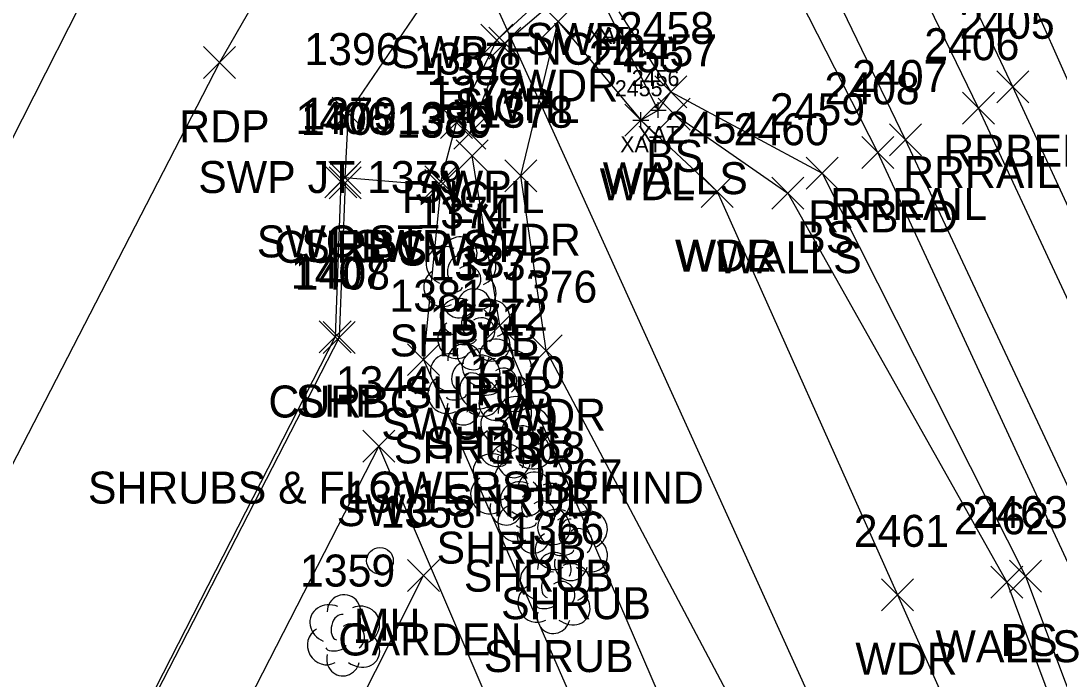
# Model space of a CAD drawing. Extents: x 1462668 to 1465147, y 550359 to 557351.
# Drawn here: x 1464661.4 to 1464726.3, y 552550.9 to 552592.1 of the extents above; entities that cross this region are included whole.
import ezdxf

# ---------------------------------------------------------------- set-up
doc = ezdxf.new("R2010")
doc.units = 0
for name, color, linetype in [('B_A', 7, 'Continuous'), ('B_I', 7, 'Continuous'), ('B_TIC', 7, 'Continuous'), ('BSUBM', 7, 'Continuous'), ('L_A', 7, 'Continuous'), ('L_I', 7, 'Continuous'), ('L_TIC', 7, 'Continuous'), ('LAPB', 7, 'Continuous'), ('LAWA', 7, 'Continuous'), ('LELB', 7, 'Continuous'), ('LFNC', 7, 'Continuous'), ('LSH', 7, 'Continuous'), ('LTD', 7, 'Continuous'), ('LWS', 7, 'Continuous'), ('P_A', 7, 'Continuous'), ('P_I', 7, 'Continuous'), ('P_TIC', 7, 'Continuous'), ('PET', 7, 'Continuous'), ('PRC', 7, 'Continuous'), ('PSP', 7, 'Continuous'), ('R_A', 7, 'Continuous'), ('R_C', 7, 'Continuous'), ('R_I', 7, 'Continuous'), ('R_TIC', 7, 'Continuous'), ('RC', 7, 'Continuous'), ('RR', 7, 'Continuous'), ('RRB', 7, 'Continuous'), ('RSW', 7, 'Continuous'), ('U_A', 7, 'Continuous'), ('U_I', 7, 'Continuous'), ('UUMH', 7, 'Continuous'), ('UUU', 7, 'Continuous')]:
    doc.layers.add(name, color=color, linetype=linetype)

msp = doc.modelspace()

# ---------------------------------------------------------------- linework, layer by layer
at = {"layer": 'B_TIC'}
for p, q in [((1464701.288, 552586.486), (1464701.364, 552586.486)), ((1464700.204, 552585.846), (1464700.279, 552585.846))]:
    msp.add_line(p, q, dxfattribs=at)
for points in [[(1464701.285, 552585.986), (1464701.285, 552586.986)], [(1464700.201, 552585.346), (1464700.201, 552586.346)], [(1464700.785, 552586.486), (1464701.785, 552586.486)], [(1464699.701, 552585.846), (1464700.701, 552585.846)]]:
    msp.add_lwpolyline(points, dxfattribs=at)
at = {"layer": 'BSUBM'}
for points in [[(1464700.201, 552585.846), (1464701.285, 552586.486), (1464698.133, 552592.673), (1464692.147, 552604.817), (1464681.998, 552625.13), (1464671.31, 552646.797), (1464664.389, 552659.873), (1464660.025, 552668.91)], [(1464698.813, 552592.62), (1464702.077, 552587.615)], [(1464701.285, 552586.486), (1464702.077, 552587.615)]]:
    msp.add_lwpolyline(points, dxfattribs=at)
at = {"layer": 'L_TIC'}
for points in [[(1464694.024, 552591.016), (1464696.024, 552593.016)], [(1464696.024, 552591.016), (1464694.024, 552593.016)], [(1464690.698, 552589.674), (1464692.698, 552591.674)], [(1464692.698, 552589.674), (1464690.698, 552591.674)], [(1464701.077, 552586.615), (1464703.077, 552588.615)], [(1464703.077, 552586.615), (1464701.077, 552588.615)], [(1464701.268, 552585.222), (1464703.268, 552587.222)], [(1464703.268, 552585.222), (1464701.268, 552587.222)], [(1464699.201, 552584.846), (1464701.201, 552586.846)], [(1464701.201, 552584.846), (1464699.201, 552586.846)], [(1464688.513, 552584.04), (1464690.513, 552586.04)], [(1464690.513, 552584.04), (1464688.513, 552586.04)], [(1464688.656, 552582.619), (1464690.656, 552584.619)], [(1464690.656, 552582.619), (1464688.656, 552584.619)], [(1464691.692, 552581.376), (1464693.692, 552583.376)], [(1464693.692, 552581.376), (1464691.692, 552583.376)], [(1464710.523, 552581.533), (1464712.523, 552583.533)], [(1464712.523, 552581.533), (1464710.523, 552583.533)], [(1464703.959, 552580.381), (1464705.959, 552582.381)], [(1464705.959, 552580.381), (1464703.959, 552582.381)], [(1464703.959, 552580.381), (1464705.959, 552582.381)], [(1464705.959, 552580.381), (1464703.959, 552582.381)], [(1464708.386, 552580.281), (1464710.386, 552582.281)], [(1464710.386, 552580.281), (1464708.386, 552582.281)], [(1464690.39, 552572.011), (1464692.39, 552574.011)], [(1464692.39, 552572.011), (1464690.39, 552574.011)], [(1464693.268, 552570.435), (1464695.268, 552572.435)], [(1464695.268, 552570.435), (1464693.268, 552572.435)], [(1464685.617, 552556.372), (1464687.617, 552558.372)], [(1464687.617, 552556.372), (1464685.617, 552558.372)], [(1464723.228, 552556.34), (1464725.228, 552558.34)], [(1464725.228, 552556.34), (1464723.228, 552558.34)], [(1464722.063, 552555.949), (1464724.063, 552557.949)], [(1464724.063, 552555.949), (1464722.063, 552557.949)], [(1464715.237, 552555.166), (1464717.237, 552557.166)], [(1464717.237, 552555.166), (1464715.237, 552557.166)]]:
    msp.add_lwpolyline(points, dxfattribs=at)
at = {"layer": 'LAPB'}
msp.add_lwpolyline([(1464665.574, 552506.875), (1464662.053, 552508.037), (1464674.601, 552533.409), (1464686.617, 552557.372)], dxfattribs=at)
at = {"layer": 'LAWA'}
for points in [[(1464741.807, 552474.515), (1464734.161, 552478.95), (1464723.173, 552507.481), (1464709.128, 552543.367), (1464694.268, 552571.435), (1464692.692, 552582.376), (1464695.024, 552592.016)], [(1464695.024, 552592.016), (1464700.201, 552585.846)], [(1464704.959, 552581.381), (1464700.201, 552585.846)], [(1464704.959, 552581.381), (1464716.237, 552556.166), (1464729.003, 552527.441), (1464742.282, 552493.256), (1464742.553, 552483.447)]]:
    msp.add_lwpolyline(points, dxfattribs=at)
at = {"layer": 'LELB'}
for points in [[(1464722.925, 552599.353), (1464722.214, 552598.827), (1464737.526, 552564.404), (1464749.896, 552536.245), (1464763.972, 552506.032), (1464770.169, 552488.865)], [(1464702.077, 552587.615), (1464711.523, 552582.533), (1464724.228, 552557.34), (1464734.213, 552530.728), (1464749.81, 552497.557), (1464749.101, 552491.167)]]:
    msp.add_lwpolyline(points, dxfattribs=at)
at = {"layer": 'LFNC'}
for points in [[(1464689.513, 552585.04), (1464691.698, 552590.674), (1464695.951, 552594.317)], [(1464749.087, 552471.882), (1464740.766, 552473.141), (1464732.227, 552477.265), (1464721.253, 552503.309), (1464704.808, 552541.816), (1464691.39, 552573.011), (1464689.656, 552583.619)]]:
    msp.add_lwpolyline(points, dxfattribs=at)
at = {"layer": 'LSH'}
for p, q in [((1464688.866, 552576.076), (1464688.866, 552576.076)), ((1464688.866, 552576.076), (1464688.866, 552576.076)), ((1464689.74, 552572.831), (1464689.74, 552572.831)), ((1464689.74, 552572.831), (1464689.74, 552572.831)), ((1464689.125, 552569.382), (1464689.125, 552569.382)), ((1464689.125, 552569.382), (1464689.125, 552569.382)), ((1464691.113, 552569.679), (1464691.113, 552569.679)), ((1464691.113, 552569.679), (1464691.113, 552569.679)), ((1464692.276, 552566.08), (1464692.276, 552566.08)), ((1464692.276, 552566.08), (1464692.276, 552566.08)), ((1464691.796, 552563.117), (1464691.796, 552563.117)), ((1464691.796, 552563.117), (1464691.796, 552563.117)), ((1464693.504, 552561.362), (1464693.504, 552561.362)), ((1464693.504, 552561.362), (1464693.504, 552561.362)), ((1464695.831, 552559.642), (1464695.831, 552559.642)), ((1464695.831, 552559.642), (1464695.831, 552559.642)), ((1464694.745, 552556.334), (1464694.745, 552556.334)), ((1464694.745, 552556.334), (1464694.745, 552556.334))]:
    msp.add_line(p, q, dxfattribs=at)
for centre in [(1464688.913, 552577.51), (1464689.787, 552574.265), (1464689.172, 552570.816), (1464691.16, 552571.113), (1464692.323, 552567.514), (1464691.843, 552564.551), (1464693.551, 552562.796), (1464695.877, 552561.076), (1464694.792, 552557.768)]:
    msp.add_arc(centre, 1.047, 335.52715, 180.95627, dxfattribs=at)
for centre, major_axis, ratio, start_param, end_param in [((1464688.075, 552576.743), (1.21, -0.512), 0.895232, 1.570796, 4.712389), ((1464689.908, 552576.659), (-1.141, -0.483), 0.949671, 1.570796, 4.712389), ((1464688.658, 552576.534), (-0.208, -0.792), 0.645439, 3.141593, 6.283185), ((1464689.367, 552575.909), (-0.5, 0.667), 0.989748, 3.141593, 6.283185), ((1464687.783, 552575.367), (0.584, -1.042), 0.959034, 3.141593, 6.283185), ((1464689.867, 552575.243), (-1.09, 0.792), 0.841452, 1.570796, 4.712389), ((1464688.408, 552575.326), (-0.625, -0.083), 0.423636, 0, 3.141593), ((1464688.948, 552573.498), (1.21, -0.512), 0.895232, 1.570796, 4.712389), ((1464688.867, 552574.576), (0.265, 1.061), 0.942809, 1.570796, 4.712389), ((1464690.781, 552573.415), (-1.141, -0.483), 0.949671, 1.570796, 4.712389), ((1464689.531, 552573.29), (-0.208, -0.792), 0.645439, 3.141593, 6.283185), ((1464690.24, 552572.665), (-0.5, 0.667), 0.989748, 3.141593, 6.283185), ((1464688.657, 552572.123), (0.584, -1.042), 0.959034, 3.141593, 6.283185), ((1464690.74, 552571.998), (-1.09, 0.792), 0.841452, 1.570796, 4.712389), ((1464689.282, 552572.081), (-0.625, -0.083), 0.423636, 0, 3.141593), ((1464690.321, 552570.345), (1.21, -0.512), 0.895232, 1.570796, 4.712389), ((1464688.334, 552570.048), (1.21, -0.512), 0.895232, 1.570796, 4.712389), ((1464689.74, 552571.331), (0.265, 1.061), 0.942809, 1.570796, 4.712389), ((1464690.167, 552569.965), (-1.141, -0.483), 0.949671, 1.570796, 4.712389), ((1464690.905, 552570.137), (-0.208, -0.792), 0.645439, 3.141593, 6.283185), ((1464692.155, 552570.262), (-1.141, -0.483), 0.949671, 1.570796, 4.712389), ((1464688.917, 552569.84), (-0.208, -0.792), 0.645439, 3.141593, 6.283185), ((1464691.613, 552569.512), (-0.5, 0.667), 0.989748, 3.141593, 6.283185), ((1464688.042, 552568.673), (0.584, -1.042), 0.959034, 3.141593, 6.283185), ((1464690.03, 552568.97), (0.584, -1.042), 0.959034, 3.141593, 6.283185), ((1464689.625, 552569.215), (-0.5, 0.667), 0.989748, 3.141593, 6.283185), ((1464692.113, 552568.845), (-1.09, 0.792), 0.841452, 1.570796, 4.712389), ((1464690.126, 552568.549), (-1.09, 0.792), 0.841452, 1.570796, 4.712389), ((1464688.667, 552568.632), (-0.625, -0.083), 0.423636, 0, 3.141593), ((1464691.113, 552568.179), (0.265, 1.061), 0.942809, 1.570796, 4.712389), ((1464690.655, 552568.929), (-0.625, -0.083), 0.423636, 0, 3.141593), ((1464689.126, 552567.882), (0.265, 1.061), 0.942809, 1.570796, 4.712389), ((1464691.484, 552566.746), (1.21, -0.512), 0.895232, 1.570796, 4.712389), ((1464693.318, 552566.663), (-1.141, -0.483), 0.949671, 1.570796, 4.712389), ((1464692.068, 552566.538), (-0.208, -0.792), 0.645439, 3.141593, 6.283185), ((1464692.776, 552565.913), (-0.5, 0.667), 0.989748, 3.141593, 6.283185), ((1464691.193, 552565.371), (0.584, -1.042), 0.959034, 3.141593, 6.283185), ((1464693.276, 552565.247), (-1.09, 0.792), 0.841452, 1.570796, 4.712389), ((1464691.005, 552563.784), (1.21, -0.512), 0.895232, 1.570796, 4.712389), ((1464691.818, 552565.33), (-0.625, -0.083), 0.423636, 0, 3.141593), ((1464692.276, 552564.58), (0.265, 1.061), 0.942809, 1.570796, 4.712389), ((1464692.838, 552563.701), (-1.141, -0.483), 0.949671, 1.570796, 4.712389), ((1464691.588, 552563.576), (-0.208, -0.792), 0.645439, 3.141593, 6.283185), ((1464692.296, 552562.951), (-0.5, 0.667), 0.989748, 3.141593, 6.283185), ((1464690.713, 552562.409), (0.584, -1.042), 0.959034, 3.141593, 6.283185), ((1464692.713, 552562.029), (1.21, -0.512), 0.895232, 1.570796, 4.712389), ((1464692.797, 552562.284), (-1.09, 0.792), 0.841452, 1.570796, 4.712389), ((1464694.546, 552561.946), (-1.141, -0.483), 0.949671, 1.570796, 4.712389), ((1464693.296, 552561.82), (-0.208, -0.792), 0.645439, 3.141593, 6.283185), ((1464691.338, 552562.367), (-0.625, -0.083), 0.423636, 0, 3.141593), ((1464694.004, 552561.196), (-0.5, 0.667), 0.989748, 3.141593, 6.283185), ((1464691.797, 552561.617), (0.265, 1.061), 0.942809, 1.570796, 4.712389), ((1464692.421, 552560.654), (0.584, -1.042), 0.959034, 3.141593, 6.283185), ((1464695.039, 552560.309), (1.21, -0.512), 0.895232, 1.570796, 4.712389), ((1464694.504, 552560.529), (-1.09, 0.792), 0.841452, 1.570796, 4.712389), ((1464696.872, 552560.226), (-1.141, -0.483), 0.949671, 1.570796, 4.712389), ((1464693.046, 552560.612), (-0.625, -0.083), 0.423636, 0, 3.141593), ((1464695.622, 552560.1), (-0.208, -0.792), 0.645439, 3.141593, 6.283185), ((1464693.505, 552559.862), (0.265, 1.061), 0.942809, 1.570796, 4.712389), ((1464694.747, 552558.934), (0.584, -1.042), 0.959034, 3.141593, 6.283185), ((1464696.331, 552559.476), (-0.5, 0.667), 0.989748, 3.141593, 6.283185), ((1464696.831, 552558.809), (-1.09, 0.792), 0.841452, 1.570796, 4.712389), ((1464695.372, 552558.892), (-0.625, -0.083), 0.423636, 0, 3.141593), ((1464693.954, 552557.001), (1.21, -0.512), 0.895232, 1.570796, 4.712389), ((1464695.831, 552558.142), (0.265, 1.061), 0.942809, 1.570796, 4.712389), ((1464695.787, 552556.918), (-1.141, -0.483), 0.949671, 1.570796, 4.712389), ((1464694.537, 552556.792), (-0.208, -0.792), 0.645439, 3.141593, 6.283185), ((1464695.245, 552556.168), (-0.5, 0.667), 0.989748, 3.141593, 6.283185), ((1464693.662, 552555.626), (0.584, -1.042), 0.959034, 3.141593, 6.283185), ((1464695.745, 552555.501), (-1.09, 0.792), 0.841452, 1.570796, 4.712389), ((1464694.287, 552555.584), (-0.625, -0.083), 0.423636, 0, 3.141593), ((1464694.746, 552554.834), (0.265, 1.061), 0.942809, 1.570796, 4.712389)]:
    msp.add_ellipse(centre, major_axis=major_axis, ratio=ratio, start_param=start_param, end_param=end_param, dxfattribs=at)
at = {"layer": 'LTD'}
msp.add_line((1464681.596, 552553.683), (1464681.596, 552553.683), dxfattribs=at)
msp.add_line((1464681.596, 552553.683), (1464681.596, 552553.683), dxfattribs=at)
msp.add_arc((1464681.643, 552555.117), 1.047, 335.52715, 180.95627, dxfattribs=at)
for centre, major_axis, ratio, start_param, end_param in [((1464680.804, 552554.349), (1.21, -0.512), 0.895232, 1.570796, 4.712389), ((1464682.638, 552554.266), (-1.141, -0.483), 0.949671, 1.570796, 4.712389), ((1464681.388, 552554.141), (-0.208, -0.792), 0.645439, 3.141593, 6.283185), ((1464682.096, 552553.516), (-0.5, 0.667), 0.989748, 3.141593, 6.283185), ((1464680.513, 552552.974), (0.584, -1.042), 0.959034, 3.141593, 6.283185), ((1464682.596, 552552.849), (-1.09, 0.792), 0.841452, 1.570796, 4.712389), ((1464681.138, 552552.933), (-0.625, -0.083), 0.423636, 0, 3.141593), ((1464681.596, 552552.183), (0.265, 1.061), 0.942809, 1.570796, 4.712389)]:
    msp.add_ellipse(centre, major_axis=major_axis, ratio=ratio, start_param=start_param, end_param=end_param, dxfattribs=at)
at = {"layer": 'LWS'}
msp.add_lwpolyline([(1464702.268, 552586.222), (1464709.386, 552581.281), (1464723.063, 552556.949), (1464732.947, 552530.369), (1464747.714, 552497.173), (1464745.871, 552485.864), (1464746.08, 552480.004)], dxfattribs=at)
at = {"layer": 'P_TIC'}
for points in [[(1464672.858, 552588.463), (1464674.858, 552590.463)], [(1464674.858, 552588.463), (1464672.858, 552590.463)], [(1464680.439, 552580.987), (1464682.439, 552582.987)], [(1464682.439, 552580.987), (1464680.439, 552582.987)], [(1464680.093, 552571.305), (1464682.093, 552573.305)], [(1464682.093, 552571.305), (1464680.093, 552573.305)]]:
    msp.add_lwpolyline(points, dxfattribs=at)
at = {"layer": 'PET'}
msp.add_lwpolyline([(1464688.812, 552609.874), (1464680.611, 552601.191), (1464673.858, 552589.463), (1464650.971, 552545.028), (1464631.533, 552508.126), (1464616.104, 552478.119), (1464603.71, 552453.411)], dxfattribs=at)
at = {"layer": 'PRC'}
msp.add_lwpolyline([(1464682.067, 552623.831), (1464670.226, 552603.072), (1464657.19, 552577.372), (1464643.112, 552549.366), (1464624.394, 552512.893)], dxfattribs=at)
at = {"layer": 'PSP'}
msp.add_lwpolyline([(1464681.439, 552581.987), (1464681.093, 552572.305), (1464667.542, 552545.757)], dxfattribs=at)
at = {"layer": 'R_TIC'}
for points in [[(1464690.197, 552589.848), (1464692.197, 552591.848)], [(1464692.197, 552589.848), (1464690.197, 552591.848)], [(1464722.44, 552586.94), (1464724.44, 552588.94)], [(1464724.44, 552586.94), (1464722.44, 552588.94)], [(1464680.914, 552585.294), (1464682.914, 552587.294)], [(1464682.914, 552585.294), (1464680.914, 552587.294)], [(1464720.293, 552585.6), (1464722.293, 552587.6)], [(1464722.293, 552585.6), (1464720.293, 552587.6)], [(1464687.675, 552584.699), (1464689.675, 552586.699)], [(1464689.675, 552584.699), (1464687.675, 552586.699)], [(1464715.736, 552583.611), (1464717.736, 552585.611)], [(1464717.736, 552583.611), (1464715.736, 552585.611)], [(1464714, 552582.837), (1464716, 552584.837)], [(1464716, 552582.837), (1464714, 552584.837)], [(1464680.7, 552581.268), (1464682.7, 552583.268)], [(1464682.7, 552581.268), (1464680.7, 552583.268)], [(1464680.722, 552580.93), (1464682.722, 552582.93)], [(1464682.722, 552580.93), (1464680.722, 552582.93)], [(1464686.691, 552580.756), (1464688.691, 552582.756)], [(1464688.691, 552580.756), (1464686.691, 552582.756)], [(1464686.705, 552580.986), (1464688.705, 552582.986)], [(1464688.705, 552580.986), (1464686.705, 552582.986)], [(1464680.339, 552571.255), (1464682.339, 552573.255)], [(1464682.339, 552571.255), (1464680.339, 552573.255)], [(1464685.613, 552569.872), (1464687.613, 552571.872)], [(1464687.613, 552569.872), (1464685.613, 552571.872)], [(1464682.825, 552564.46), (1464684.825, 552566.46)], [(1464684.825, 552564.46), (1464682.825, 552566.46)]]:
    msp.add_lwpolyline(points, dxfattribs=at)
at = {"layer": 'RC'}
msp.add_lwpolyline([(1464681.722, 552581.93), (1464681.339, 552572.255), (1464667.666, 552545.609)], dxfattribs=at)
at = {"layer": 'RR'}
for points in [[(1464849.389, 552249.534), (1464842.819, 552270.793), (1464835.11, 552294.838), (1464826.262, 552322.52), (1464813.909, 552358.251), (1464808.668, 552373.872), (1464804.992, 552384.746), (1464790.19, 552425.007), (1464777.181, 552458.665), (1464762.364, 552494.605), (1464744.909, 552535.145), (1464735.628, 552555.847), (1464721.293, 552586.6), (1464702.021, 552626.346), (1464686.842, 552656.687), (1464671.35, 552687.141), (1464662.335, 552704.74), (1464642.534, 552744.081), (1464629.159, 552771.135), (1464613.477, 552803.16), (1464601.343, 552828.316)], [(1464844.813, 552247.755), (1464838.177, 552269.149), (1464830.386, 552293.617), (1464821.392, 552321.548), (1464809.517, 552356.645), (1464804.149, 552372.473), (1464800.295, 552383.078), (1464785.596, 552423.206), (1464772.719, 552456.472), (1464757.811, 552492.705), (1464740.233, 552533.386), (1464731.218, 552553.662), (1464716.736, 552584.611), (1464697.665, 552624.112), (1464682.453, 552654.497), (1464666.878, 552684.945), (1464657.727, 552702.874), (1464638.134, 552741.98), (1464624.708, 552768.998), (1464609.228, 552800.971), (1464596.703, 552826.136)]]:
    msp.add_lwpolyline(points, dxfattribs=at)
at = {"layer": 'RRB'}
for points in [[(1464851.042, 552250.445), (1464845.147, 552271.635), (1464837.544, 552295.462), (1464828.768, 552323.575), (1464816.78, 552359.11), (1464810.928, 552374.769), (1464807.843, 552386.028), (1464792.774, 552426.038), (1464778.944, 552461.754), (1464771.168, 552477.614), (1464764.619, 552495.611), (1464747.04, 552536.302), (1464737.618, 552557.165), (1464723.44, 552587.94), (1464704.535, 552627.922), (1464689.191, 552657.618), (1464673.574, 552688.335), (1464664.014, 552705.151), (1464644.495, 552745.11), (1464631.556, 552772.375), (1464615.641, 552804.178), (1464603.908, 552829.416)], [(1464842.442, 552246.931), (1464836.486, 552268.553), (1464828.066, 552292.901), (1464819.091, 552320.895), (1464807.286, 552355.87), (1464801.457, 552371.532), (1464797.599, 552381.724), (1464783.012, 552422.471), (1464769.406, 552454.584), (1464755.315, 552491.81), (1464738.611, 552532.376), (1464729.391, 552552.755), (1464715, 552583.837), (1464695.071, 552622.976), (1464679.554, 552652.995), (1464663.948, 552683.282), (1464654.855, 552701.899), (1464635.344, 552740.456), (1464622.383, 552767.72), (1464607.066, 552799.752), (1464594.744, 552825)]]:
    msp.add_lwpolyline(points, dxfattribs=at)
at = {"layer": 'RSW'}
for points in [[(1464687.705, 552581.986), (1464688.675, 552585.699), (1464691.197, 552590.848), (1464695.613, 552594.934), (1464693.283, 552600.739), (1464687.224, 552594.105), (1464681.914, 552586.294)], [(1464681.914, 552586.294), (1464681.7, 552582.268)], [(1464681.7, 552582.268), (1464687.691, 552581.756), (1464686.613, 552570.872), (1464704.861, 552529.063), (1464706.871, 552528.249), (1464710.361, 552519.863), (1464709.654, 552517.798)], [(1464661.438, 552504.028), (1464673.357, 552510.494), (1464671.518, 552513.936), (1464678.412, 552517.58), (1464680.362, 552514.108), (1464686.995, 552517.716), (1464686.189, 552519.749), (1464689.538, 552528.083), (1464698.222, 552531.926), (1464683.825, 552565.46), (1464671.418, 552541.254), (1464656.387, 552511.914)]]:
    msp.add_lwpolyline(points, dxfattribs=at)
at = {"layer": 'UUMH'}
for p, q in [((1464683.893, 552558.295), (1464683.893, 552558.295)), ((1464684.727, 552558.295), (1464684.727, 552558.295))]:
    msp.add_line(p, q, dxfattribs=at)
msp.add_circle((1464683.893, 552558.295), 0.833, dxfattribs=at)
at = {"layer": 'UUU'}
msp.add_lwpolyline([(1464678.157, 552701.624), (1464658.996, 552663.944), (1464742.881, 552478.871)], dxfattribs=at)

# ---------------------------------------------------------------- texts
at = {"layer": 'B_A'}
for s, p in [('XAT', (1464696.838, 552590.673)), ('XAB', (1464697.534, 552590.62)), ('XAT', (1464699.989, 552584.486)), ('XAT', (1464698.905, 552583.846))]:
    msp.add_text(s, height=1, dxfattribs=at).set_placement(p)
at = {"layer": 'B_I'}
for s, p in [('2456', (1464699.627, 552587.986)), ('2455', (1464698.571, 552587.346))]:
    msp.add_text(s, height=1, dxfattribs=at).set_placement(p)
at = {"layer": 'L_A'}
for s, p in [('FNCHL', (1464691.699, 552589.317)), ('WDR', (1464692.386, 552587.016)), ('FNCHL', (1464687.446, 552585.674)), ('BS', (1464700.518, 552582.615)), ('WDL', (1464697.618, 552580.846)), ('WALLS', (1464697.812, 552581.222)), ('FNCHL', (1464685.261, 552580.04)), ('FN', (1464688.137, 552578.619)), ('BS', (1464709.964, 552577.533)), ('WDR', (1464690.054, 552577.376)), ('WDR', (1464702.322, 552576.381)), ('WDL', (1464702.377, 552576.381)), ('WALLS', (1464704.929, 552576.281)), ('SHRUB', (1464684.496, 552571.076)), ('SHRUB', (1464685.37, 552567.831)), ('FN', (1464689.87, 552568.011)), ('WDR', (1464691.63, 552566.435)), ('SHRUB', (1464686.743, 552564.679)), ('SHRUB', (1464684.755, 552564.382)), ('SHRUB', (1464687.906, 552561.08)), ('SHRUB', (1464687.426, 552558.117)), ('SHRUB', (1464689.134, 552556.362)), ('SHRUB', (1464691.46, 552554.642)), ('GARDEN', (1464681.287, 552552.372)), ('BS', (1464722.669, 552552.34)), ('WALLS', (1464718.606, 552551.949)), ('SHRUB', (1464690.375, 552551.334)), ('WDR', (1464713.599, 552551.166))]:
    msp.add_text(s, height=2, dxfattribs=at).set_placement(p)
at = {"layer": 'L_I'}
for s, p in [('2458', (1464698.818, 552590.615)), ('2457', (1464699.009, 552589.222)), ('2455', (1464696.941, 552588.846)), ('1388', (1464686.821, 552588.04)), ('1377', (1464686.963, 552586.619)), ('1378', (1464689.999, 552585.376)), ('2459', (1464708.255, 552585.533)), ('2454', (1464701.7, 552584.381)), ('2454', (1464701.7, 552584.381)), ('2460', (1464705.992, 552584.281)), ('1374', (1464686.174, 552579.076)), ('1373', (1464687.047, 552575.831)), ('1375', (1464688.697, 552576.011)), ('1376', (1464691.52, 552574.435)), ('1371', (1464686.999, 552572.382)), ('1372', (1464688.42, 552572.679)), ('1370', (1464689.497, 552569.08)), ('1369', (1464689.048, 552566.117)), ('1368', (1464690.764, 552564.362)), ('1367', (1464693.09, 552562.642)), ('1358', (1464683.924, 552560.372)), ('2462', (1464719.756, 552559.949)), ('2463', (1464720.921, 552560.34)), ('1366', (1464691.95, 552559.334)), ('2461', (1464713.497, 552559.166)), ('1359', (1464678.895, 552556.683))]:
    msp.add_text(s, height=2, dxfattribs=at).set_placement(p)
at = {"layer": 'P_A'}
for s, p in [('RDP', (1464671.346, 552584.463)), ('SHP', (1464678.975, 552576.987)), ('SHP', (1464678.628, 552567.305))]:
    msp.add_text(s, height=2, dxfattribs=at).set_placement(p)
at = {"layer": 'P_I'}
for s, p in [('1406', (1464678.612, 552584.987)), ('1407', (1464678.321, 552575.305))]:
    msp.add_text(s, height=2, dxfattribs=at).set_placement(p)
at = {"layer": 'R_A'}
for s, p in [('SWP', (1464692.975, 552589.934)), ('SWP', (1464684.587, 552589.105)), ('SWP', (1464688.559, 552585.848)), ('RRBED', (1464719.086, 552582.94)), ('SWP JT 1379', (1464672.536, 552581.294)), ('RRRAIL', (1464716.585, 552581.6)), ('SWP', (1464686.037, 552580.699)), ('RRRAIL', (1464712.028, 552579.611)), ('RRBED', (1464710.646, 552578.837)), ('SWC ST', (1464676.196, 552577.268)), ('CURBC', (1464677.304, 552576.93)), ('SWP ST', (1464682.201, 552576.986)), ('SWC', (1464685.053, 552576.756)), ('CURBC', (1464676.921, 552567.255)), ('SWC', (1464683.975, 552565.872)), ('SWC', (1464681.188, 552560.46))]:
    msp.add_text(s, height=2, dxfattribs=at).set_placement(p)
at = {"layer": 'R_C'}
msp.add_text('SHRUBS & FLOWERS BEHIND', height=2, dxfattribs=at).set_placement((1464665.644, 552561.872))
at = {"layer": 'R_I'}
for s, p in [('2405', (1464720.102, 552590.94)), ('1396', (1464679.166, 552589.294)), ('2406', (1464717.9, 552589.6)), ('1387', (1464685.982, 552588.699)), ('2407', (1464713.398, 552587.611)), ('2408', (1464711.662, 552586.837)), ('1379', (1464678.999, 552585.268)), ('1405', (1464678.95, 552584.93)), ('1380', (1464684.912, 552584.756)), ('1386', (1464684.957, 552584.986)), ('1408', (1464678.567, 552575.255)), ('1381', (1464684.487, 552573.872)), ('1344', (1464681.133, 552568.46))]:
    msp.add_text(s, height=2, dxfattribs=at).set_placement(p)
at = {"layer": 'U_A'}
msp.add_text('MH', height=2, dxfattribs=at).set_placement((1464682.256, 552553.295))
at = {"layer": 'U_I'}
msp.add_text('1301', height=2, dxfattribs=at).set_placement((1464681.689, 552561.295))

doc.saveas('drawing.dxf')
